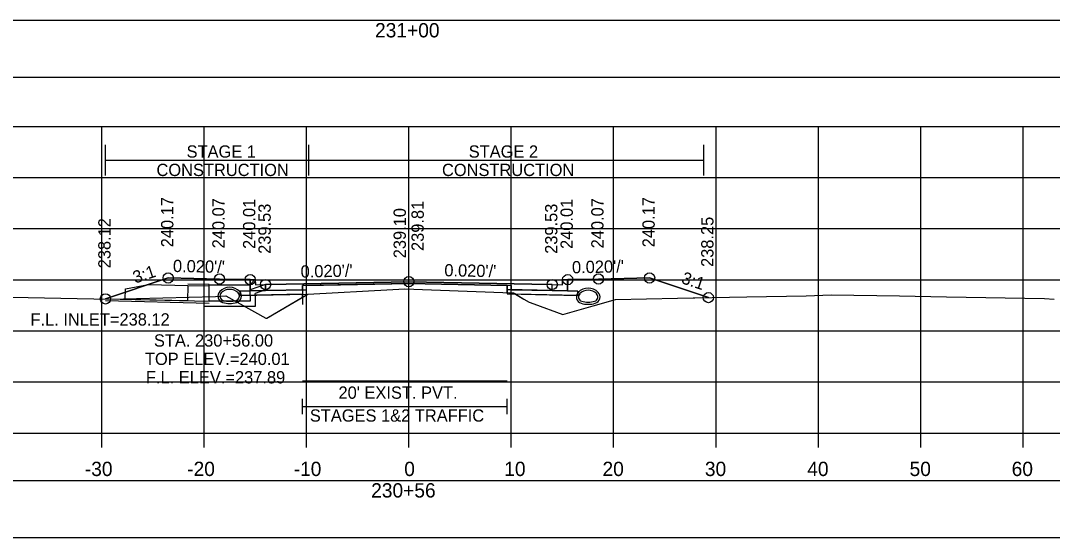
# Model space of a CAD drawing. Extents: x 1369627 to 1374022, y 380035 to 398173.
# Drawn here: x 1372060.6 to 1372161.4, y 387351.1 to 387401.6 of the extents above; entities that cross this region are included whole.
import ezdxf

# ---------------------------------------------------------------- set-up
doc = ezdxf.new("R2010")
doc.units = 0
for name, color, linetype in [('Default', 7, 'Continuous'), ('R_Alt Surface', 7, 'Continuous'), ('R_Axis', 7, 'Continuous'), ('R_Axis Annot', 7, 'Continuous'), ('R_Border Notes', 7, 'Continuous'), ('R_Drive', 7, 'Continuous'), ('R_Exist Surface', 7, 'Continuous'), ('R_Fin Surface', 7, 'Continuous'), ('R_Grid', 7, 'Continuous'), ('R_MOT', 7, 'Continuous'), ('R_No Plot', 7, 'Continuous'), ('R_Water', 7, 'Continuous'), ('R_Water Annot', 7, 'Continuous'), ('R_Xsect Elev', 7, 'Continuous'), ('R_Xsect Slope', 7, 'Continuous'), ('T_Vehicle Path Rt', 7, 'Continuous')]:
    doc.layers.add(name, color=color, linetype=linetype)

msp = doc.modelspace()

# ---------------------------------------------------------------- linework, layer by layer
at = {"layer": 'Default'}
for p, q in [((1372088.14, 387363.1), (1372088.14, 387364.6)), ((1372088.14, 387363.85), (1372108.14, 387363.85)), ((1372108.14, 387363.1), (1372108.14, 387364.6))]:
    msp.add_line(p, q, dxfattribs=at)
for points in [[(1371948.53, 387396.07), (1372248.53, 387396.07), (1372248.53, 387401.59), (1371948.53, 387401.59)], [(1372083.02, 387376.26), (1372083.52, 387376.26), (1372083.53, 387375.76), (1372084.53, 387375.78), (1372084.53, 387375.19), (1372083.03, 387375.16)], [(1372113.53, 387375.76), (1372113.54, 387376.26), (1372114.04, 387376.26), (1372114.03, 387375.16), (1372112.53, 387375.19), (1372112.53, 387375.78)], [(1371948.53, 387351.05), (1372248.53, 387351.05), (1372248.53, 387356.57), (1371948.53, 387356.57)]]:
    msp.add_lwpolyline(points, close=True, dxfattribs=at)
at = {"layer": 'R_Alt Surface'}
msp.add_lwpolyline([(1372083.03, 387376.26), (1372083.03, 387375.16), (1372084.53, 387375.19), (1372088.14, 387375.26), (1372088.14, 387375.68), (1372098.53, 387375.89), (1372108.14, 387375.7), (1372108.14, 387375.28), (1372112.53, 387375.19), (1372114.03, 387375.16), (1372114.03, 387376.26)], dxfattribs=at)
for points in [[(1372082.03, 387375.14), (1372083.03, 387375.16), (1372084.53, 387375.19), (1372088.14, 387375.26), (1372088.14, 387374.85), (1372082.03, 387374.72)], [(1372115.03, 387375.14), (1372114.03, 387375.16), (1372112.53, 387375.19), (1372108.14, 387375.28), (1372108.14, 387374.86), (1372115.03, 387374.72)]]:
    msp.add_lwpolyline(points, close=True, dxfattribs=at)
at = {"layer": 'R_Axis'}
for p, q in [((1371948.53, 387361.25), (1372248.53, 387361.25)), ((1372068.53, 387359.85), (1372068.53, 387361.25)), ((1372078.53, 387359.85), (1372078.53, 387361.25)), ((1372088.53, 387359.85), (1372088.53, 387361.25)), ((1372098.53, 387359.85), (1372098.53, 387361.25)), ((1372108.53, 387359.85), (1372108.53, 387361.25)), ((1372118.53, 387359.85), (1372118.53, 387361.25)), ((1372128.53, 387359.85), (1372128.53, 387361.25)), ((1372138.53, 387359.85), (1372138.53, 387361.25)), ((1372148.53, 387359.85), (1372148.53, 387361.25)), ((1372158.53, 387359.85), (1372158.53, 387361.25))]:
    msp.add_line(p, q, dxfattribs=at)
at = {"layer": 'R_Drive'}
msp.add_line((1372068.88, 387374.37), (1372079.02, 387374.14), dxfattribs=at)
for centre, radius, start, end in [((1372080.51, 387374.65), 0.646, 136.3515, 253.9529), ((1372080.51, 387374.65), 0.646, 136.3515, 253.9529), ((1372081.02, 387374.16), 1.35, 43.6485, 136.3515), ((1372081.02, 387374.16), 1.35, 43.6485, 136.3515), ((1372080.51, 387374.65), 0.438, 136.3515, 253.9529), ((1372080.51, 387374.65), 0.438, 136.3515, 253.9529), ((1372081.02, 387374.16), 1.15, 43.6485, 136.3515), ((1372081.02, 387374.16), 1.15, 43.6485, 136.3515), ((1372081.53, 387374.65), 0.438, 286.0471, 43.6485), ((1372081.53, 387374.65), 0.438, 286.0471, 43.6485), ((1372081.53, 387374.65), 0.646, 286.0471, 43.6485), ((1372081.53, 387374.65), 0.646, 286.0471, 43.6485), ((1372115.53, 387374.57), 0.646, 136.3515, 253.9529), ((1372116.04, 387374.08), 1.35, 43.6485, 136.3515), ((1372116.04, 387374.08), 1.15, 43.6485, 136.3515), ((1372116.55, 387374.57), 0.646, 286.0471, 43.6485), ((1372081.02, 387376.43), 2.5, 253.9529, 286.0471), ((1372081.02, 387376.43), 2.5, 253.9529, 286.0471), ((1372081.02, 387376.43), 2.29, 253.9529, 286.0471), ((1372081.02, 387376.43), 2.29, 253.9529, 286.0471), ((1372115.53, 387374.57), 0.438, 136.3515, 253.9529), ((1372116.04, 387376.35), 2.5, 253.9529, 286.0471), ((1372116.04, 387376.35), 2.29, 253.9529, 286.0471), ((1372116.55, 387374.57), 0.438, 286.0471, 43.6485)]:
    msp.add_arc(centre, radius, start, end, dxfattribs=at)
at = {"layer": 'R_Exist Surface'}
msp.add_lwpolyline([(1372051.67, 387374.71), (1372069.33, 387374.36), (1372079.65, 387374.62), (1372080.65, 387374.66), (1372084.56, 387372.49), (1372084.6, 387372.48), (1372084.64, 387372.5), (1372088.65, 387374.85), (1372096.95, 387375.3), (1372098.14, 387375.36), (1372107.7, 387374.99), (1372108.79, 387374.95), (1372109.75, 387374.36), (1372110.26, 387374.04), (1372110.72, 387373.88), (1372113.57, 387372.85), (1372116.54, 387373.7), (1372118.7, 387374.33), (1372124.78, 387374.44), (1372131.54, 387374.59), (1372137.32, 387374.68), (1372139.78, 387374.77), (1372146.44, 387374.66), (1372151.04, 387374.58), (1372160.62, 387374.42), (1372161.57, 387374.36)], dxfattribs=at)
at = {"layer": 'R_Fin Surface'}
msp.add_lwpolyline([(1372068.88, 387374.37), (1372075.02, 387376.42), (1372080.02, 387376.32), (1372083.02, 387376.26), (1372083.52, 387376.26), (1372083.53, 387375.76), (1372084.53, 387375.78), (1372086.53, 387375.82), (1372098.53, 387376.06), (1372110.53, 387375.82), (1372112.53, 387375.78), (1372113.53, 387375.76), (1372113.54, 387376.26), (1372114.04, 387376.26), (1372117.04, 387376.32), (1372122.04, 387376.42), (1372127.78, 387374.5)], dxfattribs=at)
at = {"layer": 'R_Grid'}
for p, q in [((1371948.53, 387391.25), (1372248.53, 387391.25)), ((1372068.53, 387361.25), (1372068.53, 387391.25)), ((1372078.53, 387361.25), (1372078.53, 387391.25)), ((1372088.53, 387361.25), (1372088.53, 387391.25)), ((1372098.53, 387361.25), (1372098.53, 387391.25)), ((1372108.53, 387361.25), (1372108.53, 387391.25)), ((1372118.53, 387361.25), (1372118.53, 387391.25)), ((1372128.53, 387361.25), (1372128.53, 387391.25)), ((1372138.53, 387361.25), (1372138.53, 387391.25)), ((1372148.53, 387361.25), (1372148.53, 387391.25)), ((1372158.53, 387361.25), (1372158.53, 387391.25)), ((1371948.53, 387386.25), (1372248.53, 387386.25)), ((1371948.53, 387381.25), (1372248.53, 387381.25)), ((1371948.53, 387376.25), (1372248.53, 387376.25)), ((1371948.53, 387371.25), (1372248.53, 387371.25)), ((1371948.53, 387366.25), (1372248.53, 387366.25)), ((1371948.53, 387361.25), (1372248.53, 387361.25))]:
    msp.add_line(p, q, dxfattribs=at)
at = {"layer": 'R_MOT'}
for p, q in [((1372068.88, 387386.43), (1372068.88, 387389.43)), ((1372088.75, 387386.43), (1372088.75, 387389.43)), ((1372127.35, 387386.43), (1372127.35, 387389.43)), ((1372068.88, 387387.93), (1372127.35, 387387.93))]:
    msp.add_line(p, q, dxfattribs=at)
at = {"layer": 'R_No Plot'}
for p, q in [((1372076.93, 387375.86), (1372079.02, 387375.81)), ((1372068.88, 387374.21), (1372079.02, 387373.97))]:
    msp.add_line(p, q, dxfattribs=at)
for points in [[(1372083.02, 387376.26), (1372083.03, 387375.16), (1372084.53, 387375.19), (1372088.53, 387375.27), (1372088.53, 387375.69), (1372098.53, 387375.89), (1372108.53, 387375.69), (1372108.53, 387375.27), (1372112.53, 387375.19), (1372114.03, 387375.16), (1372114.04, 387376.26)], [(1372088.14, 387366.36), (1372108.14, 387366.36)]]:
    msp.add_lwpolyline(points, dxfattribs=at)
for points in [[(1372098.53, 387376.06), (1372086.53, 387375.82), (1372084.53, 387375.78), (1372084.53, 387375.19), (1372088.53, 387375.27), (1372088.53, 387375.69), (1372098.53, 387375.89), (1372108.53, 387375.69), (1372108.53, 387375.27), (1372112.53, 387375.19), (1372112.53, 387375.78), (1372110.53, 387375.82)], [(1372088.53, 387375.27), (1372084.53, 387375.19), (1372083.03, 387375.16), (1372082.03, 387375.14), (1372082.03, 387374.72), (1372088.53, 387374.85)], [(1372108.53, 387375.27), (1372112.53, 387375.19), (1372114.03, 387375.16), (1372115.03, 387375.14), (1372115.03, 387374.72), (1372108.53, 387374.85)]]:
    msp.add_lwpolyline(points, close=True, dxfattribs=at)
for centre in [(1372075.02, 387376.42), (1372122.04, 387376.42), (1372080.02, 387376.32), (1372083.02, 387376.26), (1372084.53, 387375.78), (1372098.53, 387376.06), (1372112.53, 387375.78), (1372114.04, 387376.26), (1372117.04, 387376.32), (1372127.78, 387374.5), (1372068.88, 387374.37)]:
    msp.add_circle(centre, 0.5, dxfattribs=at)
at = {"layer": 'R_Water'}
for p, q in [((1372078.52, 387376.26), (1372083.27, 387376.26)), ((1372078.52, 387374.76), (1372078.52, 387376.26)), ((1372083.35, 387376.1), (1372083.02, 387375.76)), ((1372083.35, 387376.1), (1372083.27, 387376.26)), ((1372076.93, 387375.69), (1372079.02, 387375.64)), ((1372079.02, 387374.76), (1372079.02, 387375.76)), ((1372079.02, 387375.76), (1372083.02, 387375.76)), ((1372084.52, 387375.78), (1372083.02, 387375.26)), ((1372083.02, 387374.76), (1372083.02, 387375.26)), ((1372084.52, 387375.25), (1372083.52, 387374.9)), ((1372083.52, 387374.76), (1372083.52, 387374.9)), ((1372068.88, 387374.37), (1372079.02, 387374.14))]:
    msp.add_line(p, q, dxfattribs=at)
msp.add_lwpolyline([(1372076.93, 387375.69), (1372076.89, 387374.19), (1372070.81, 387374.33), (1372070.84, 387375.37), (1372073.1, 387375.78)], close=True, dxfattribs=at)
for points in [[(1372084.52, 387375.25), (1372084.52, 387375.78)], [(1372083.52, 387374.76), (1372083.52, 387373.64), (1372081.02, 387373.64), (1372078.52, 387373.64), (1372078.52, 387374.76)], [(1372083.02, 387374.76), (1372083.02, 387374.14), (1372081.02, 387374.14), (1372079.02, 387374.14), (1372079.02, 387374.76)]]:
    msp.add_lwpolyline(points, dxfattribs=at)
at = {"layer": 'R_Xsect Elev'}
msp.add_line((1372098.53, 387375.35), (1372098.53, 387385.35), dxfattribs=at)
at = {"layer": 'T_Vehicle Path Rt'}
for p, q in [((1372083.03, 387375.16), (1372083.02, 387376.26)), ((1372114.04, 387376.26), (1372114.03, 387375.16)), ((1372088.14, 387375.26), (1372088.14, 387373.84)), ((1372088.14, 387375.26), (1372088.14, 387374.85)), ((1372108.14, 387374.98), (1372108.14, 387375.28)), ((1372108.14, 387374.98), (1372108.14, 387374.86)), ((1372088.14, 387374.55), (1372088.14, 387374.85)), ((1372088.14, 387374.85), (1372088.14, 387374.55)), ((1372108.14, 387374.86), (1372108.97, 387374.85)), ((1372108.97, 387374.85), (1372109.75, 387374.36))]:
    msp.add_line(p, q, dxfattribs=at)
for points in [[(1372083.02, 387376.26), (1372080.02, 387376.32), (1372075.02, 387376.42), (1372068.88, 387374.37)], [(1372127.78, 387374.5), (1372122.04, 387376.42), (1372117.04, 387376.32), (1372114.04, 387376.26)], [(1372088.14, 387374.85), (1372082.03, 387374.72), (1372082.03, 387375.14), (1372083.03, 387375.16)], [(1372108.14, 387375.28), (1372108.14, 387375.7), (1372098.53, 387375.89), (1372088.14, 387375.68), (1372088.14, 387375.26)], [(1372088.14, 387374.55), (1372088.65, 387374.85), (1372096.95, 387375.3), (1372098.14, 387375.36), (1372107.7, 387374.99), (1372108.14, 387374.98)], [(1372108.97, 387374.85), (1372108.79, 387374.95), (1372108.14, 387374.98)], [(1372114.03, 387375.16), (1372115.03, 387375.14), (1372115.03, 387374.72), (1372108.97, 387374.85)], [(1372068.88, 387374.37), (1372069.33, 387374.36), (1372079.65, 387374.62), (1372080.65, 387374.66), (1372084.56, 387372.49), (1372084.6, 387372.48), (1372084.64, 387372.5), (1372088.14, 387374.55)], [(1372109.75, 387374.36), (1372110.26, 387374.04), (1372110.72, 387373.88), (1372113.57, 387372.85), (1372116.54, 387373.7), (1372118.7, 387374.33), (1372124.78, 387374.44), (1372127.78, 387374.5)]]:
    msp.add_lwpolyline(points, dxfattribs=at)

# ---------------------------------------------------------------- texts
at = {"layer": 'R_Axis Annot'}
for s, height, p in [('231+00', 1.4, (1372095.22, 387399.95)), ("20' EXIST. PVT.", 1.2, (1372091.65, 387364.61)), ('STAGES 1&2 TRAFFIC', 1.2, (1372088.85, 387362.37)), ('-30', 1.4, (1372066.87, 387357.05)), ('-20', 1.4, (1372076.87, 387357.05)), ('-10', 1.4, (1372087.27, 387357.05)), ('0', 1.4, (1372098.07, 387357.05)), ('10', 1.4, (1372107.84, 387357.05)), ('20', 1.4, (1372117.44, 387357.05)), ('30', 1.4, (1372127.44, 387357.05)), ('40', 1.4, (1372137.44, 387357.05)), ('50', 1.4, (1372147.44, 387357.05)), ('60', 1.4, (1372157.41, 387357.05)), ('230+56', 1.4, (1372094.84, 387354.95))]:
    msp.add_text(s, height=height, dxfattribs=at).set_placement(p)
at = {"layer": 'R_Border Notes'}
msp.add_text('F.L. INLET=238.12', height=1.2, dxfattribs=at).set_placement((1372061.56, 387371.77))
at = {"layer": 'R_MOT'}
for s, p in [('STAGE 1', (1372076.81, 387388.19)), ('STAGE 2', (1372104.37, 387388.19)), ('CONSTRUCTION', (1372073.87, 387386.39)), ('CONSTRUCTION', (1372101.76, 387386.39))]:
    msp.add_text(s, height=1.2, dxfattribs=at).set_placement(p)
at = {"layer": 'R_Water Annot'}
for s, p in [('STA. 230+56.00', (1372073.62, 387369.71)), ('TOP ELEV.=240.01', (1372072.74, 387367.91)), ('F.L. ELEV.=237.89', (1372072.84, 387366.11))]:
    msp.add_text(s, height=1.2, dxfattribs=at).set_placement(p)
at = {"layer": 'R_Xsect Elev'}
for s, p in [('240.17', (1372075.52, 387379.42)), ('240.07', (1372080.52, 387379.32)), ('240.01', (1372083.52, 387379.26)), ('240.01', (1372114.54, 387379.26)), ('240.07', (1372117.54, 387379.32)), ('240.17', (1372122.54, 387379.42)), ('239.53', (1372085.03, 387378.78)), ('239.10', (1372098.23, 387378.35)), ('239.81', (1372099.98, 387379.06)), ('239.53', (1372113.03, 387378.78)), ('238.12', (1372069.38, 387377.37)), ('238.25', (1372128.28, 387377.5))]:
    msp.add_text(s, height=1.2, rotation=90, dxfattribs=at).set_placement(p)
at = {"layer": 'R_Xsect Slope'}
for s, rotation, p in [("0.020'/'", 358.8542, (1372075.47, 387377.01)), ("0.020'/'", 1.1458, (1372114.47, 387376.87)), ('3:1', 18.4332, (1372071.79, 387375.87)), ("0.020'/'", 1.1458, (1372087.96, 387376.45)), ("0.020'/'", 358.8542, (1372101.98, 387376.59)), ('3:1', 341.5668, (1372125.07, 387375.93))]:
    msp.add_text(s, height=1.2, rotation=rotation, dxfattribs=at).set_placement(p)

doc.saveas('drawing.dxf')
